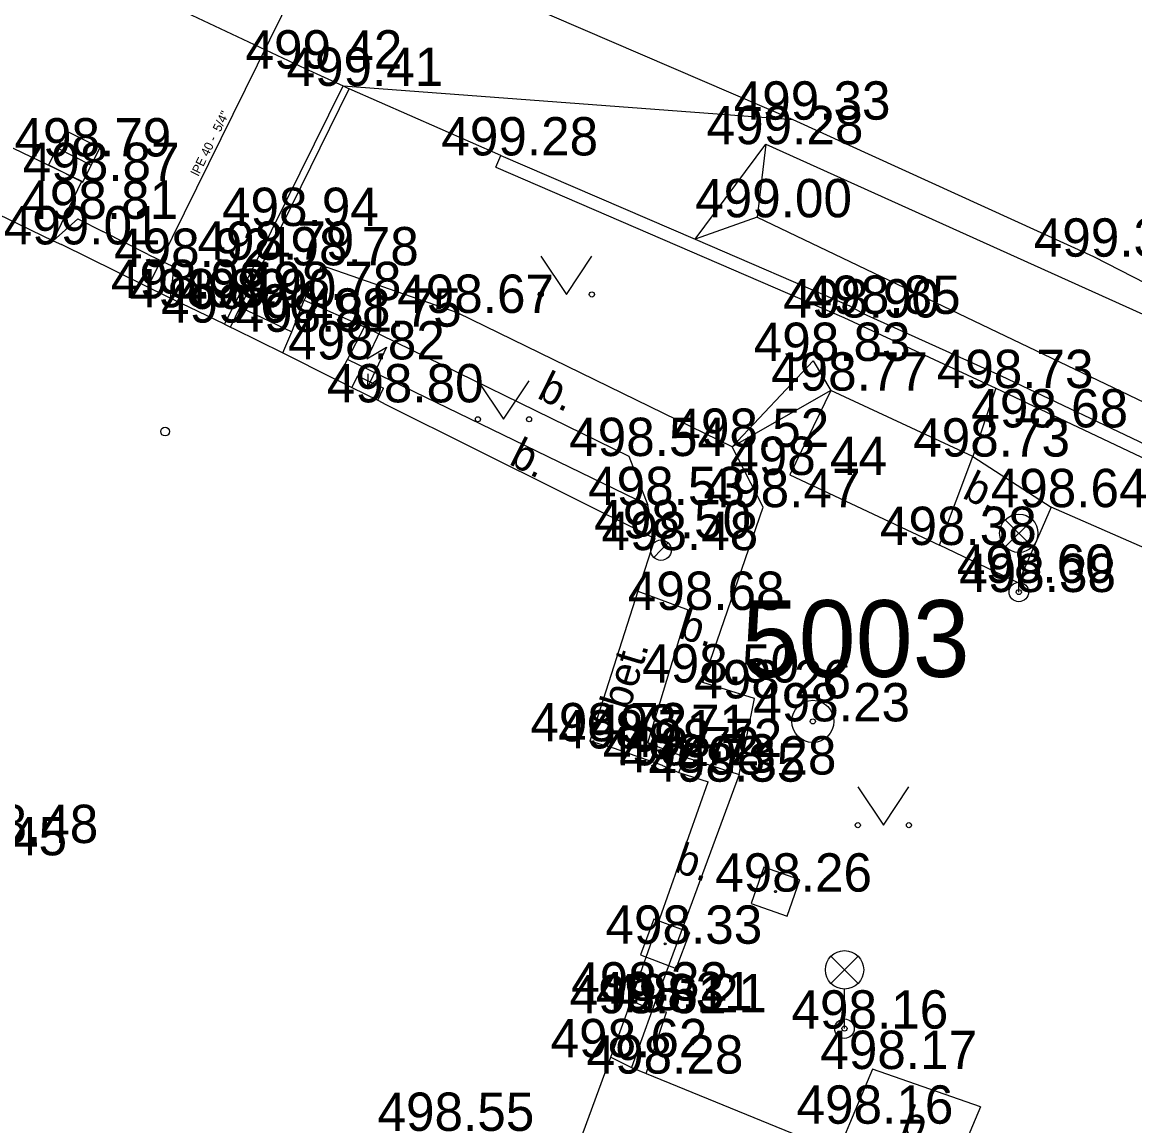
# Model space of a CAD drawing. Extents: x -668867 to -667827, y -1131943 to -1131019.
# Drawn here: x -668230.41 to -668208.64, y -1131620.92 to -1131599.33 of the extents above; entities that cross this region are included whole.
import ezdxf

# ---------------------------------------------------------------- set-up
doc = ezdxf.new("R2010")
doc.units = 0
for name, color, linetype in [('G_Bod_tecka', 7, 'Continuous'), ('G_Bod_vyska', 7, 'Continuous'), ('G_Bodove_pole', 7, 'Continuous'), ('G_Breh_Teren', 7, 'Continuous'), ('G_Budovy-znacky', 7, 'Continuous'), ('G_Budovy_Objekty', 7, 'Continuous'), ('G_Budovy_vstupy', 7, 'Continuous'), ('G_Cesty_Schody', 7, 'Continuous'), ('G_Objekty_technicke', 7, 'Continuous'), ('G_Plochy_zpevnene', 7, 'Continuous'), ('G_Ploty', 7, 'Continuous'), ('G_Ploty_vstupy', 7, 'Continuous'), ('G_Popisy_povrchu', 7, 'Continuous'), ('G_Site-kanalizace', 7, 'Continuous'), ('G_Site-Rozvadece', 7, 'Continuous'), ('G_Site-Sachty_N', 7, 'Continuous'), ('G_Z_VODA_podz_kotovane', 7, 'Continuous'), ('G_Zelen-Znacky', 7, 'Continuous'), ('Vrstva 26', 7, 'Continuous'), ('Vrstva 4', 7, 'Continuous')]:
    doc.layers.add(name, color=color, linetype=linetype)

msp = doc.modelspace()

# ---------------------------------------------------------------- linework, layer by layer
at = {"layer": 'G_Bod_tecka'}
for p, q in [((-668224.87, -1131600.24), (-668224.87, -1131600.24)), ((-668224.13, -1131600.58), (-668224.13, -1131600.58)), ((-668215.33, -1131601.24), (-668215.33, -1131601.24)), ((-668215.86, -1131601.72), (-668215.86, -1131601.72)), ((-668229.39, -1131601.96), (-668229.39, -1131601.96)), ((-668221.04, -1131601.94), (-668221.04, -1131601.94)), ((-668229.24, -1131602.44), (-668229.24, -1131602.44)), ((-668229.32, -1131603.18), (-668229.32, -1131603.18)), ((-668225.33, -1131603.32), (-668225.33, -1131603.32)), ((-668216.03, -1131603.15), (-668216.03, -1131603.15)), ((-668229.64, -1131603.68), (-668229.64, -1131603.68)), ((-668225.81, -1131603.98), (-668225.81, -1131603.98)), ((-668209.45, -1131603.92), (-668209.45, -1131603.92)), ((-668227.45, -1131604.12), (-668227.45, -1131604.12)), ((-668224.55, -1131604.09), (-668224.55, -1131604.09)), ((-668227.51, -1131604.73), (-668227.51, -1131604.73)), ((-668224.89, -1131604.77), (-668224.89, -1131604.77)), ((-668227.14, -1131604.91), (-668227.14, -1131604.91)), ((-668226.14, -1131604.91), (-668226.14, -1131604.91)), ((-668221.89, -1131605.02), (-668221.89, -1131605.02)), ((-668213.95, -1131605.04), (-668213.95, -1131605.04)), ((-668226.48, -1131605.21), (-668226.48, -1131605.21)), ((-668223.71, -1131605.29), (-668223.71, -1131605.29)), ((-668214.33, -1131605.11), (-668214.33, -1131605.11)), ((-668225.13, -1131605.39), (-668225.13, -1131605.39)), ((-668224.04, -1131605.93), (-668224.04, -1131605.93)), ((-668214.93, -1131605.96), (-668214.93, -1131605.96)), ((-668214.59, -1131606.54), (-668214.59, -1131606.54)), ((-668211.35, -1131606.49), (-668211.35, -1131606.49)), ((-668223.26, -1131606.77), (-668223.26, -1131606.77)), ((-668210.66, -1131607.26), (-668210.66, -1131607.26)), ((-668216.52, -1131607.64), (-668216.52, -1131607.64)), ((-668218.54, -1131607.82), (-668218.54, -1131607.82)), ((-668211.81, -1131607.83), (-668211.81, -1131607.83)), ((-668215.39, -1131608.19), (-668215.39, -1131608.19)), ((-668218.17, -1131608.78), (-668218.17, -1131608.78)), ((-668215.91, -1131608.82), (-668215.91, -1131608.82)), ((-668210.28, -1131608.82), (-668210.28, -1131608.82)), ((-668218.03, -1131609.43), (-668218.03, -1131609.43)), ((-668212.46, -1131609.56), (-668212.46, -1131609.56)), ((-668217.91, -1131609.66), (-668217.91, -1131609.66)), ((-668210.92, -1131610.3), (-668210.92, -1131610.3)), ((-668210.91, -1131610.48), (-668210.91, -1131610.48)), ((-668217.38, -1131610.83), (-668217.38, -1131610.83)), ((-668217.09, -1131612.25), (-668217.09, -1131612.25)), ((-668216.08, -1131612.56), (-668216.08, -1131612.56)), ((-668214.94, -1131613.01), (-668214.94, -1131613.01)), ((-668219.3, -1131613.4), (-668219.3, -1131613.4)), ((-668218.82, -1131613.54), (-668218.82, -1131613.54)), ((-668218.17, -1131613.43), (-668218.17, -1131613.43)), ((-668217.44, -1131613.71), (-668217.44, -1131613.71)), ((-668217.88, -1131613.87), (-668217.88, -1131613.87)), ((-668217.56, -1131614.01), (-668217.56, -1131614.01)), ((-668216.99, -1131614.19), (-668216.99, -1131614.19)), ((-668216.38, -1131614.05), (-668216.38, -1131614.05)), ((-668215.67, -1131616.34), (-668215.67, -1131616.34)), ((-668217.83, -1131617.36), (-668217.83, -1131617.36)), ((-668218.5, -1131618.47), (-668218.5, -1131618.47)), ((-668218.58, -1131618.72), (-668218.58, -1131618.72)), ((-668218.08, -1131618.66), (-668218.08, -1131618.66)), ((-668217.8, -1131618.7), (-668217.8, -1131618.7)), ((-668214.32, -1131619.02), (-668214.32, -1131619.02)), ((-668218.89, -1131619.58), (-668218.89, -1131619.58)), ((-668213.77, -1131619.81), (-668213.77, -1131619.81)), ((-668218.2, -1131619.9), (-668218.2, -1131619.9)), ((-668214.22, -1131620.88), (-668214.22, -1131620.88))]:
    msp.add_line(p, q, dxfattribs=at)
at = {"layer": 'G_Bodove_pole'}
for radius in [0.412, 0.05]:
    msp.add_circle((-668214.94, -1131613.01), radius, dxfattribs=at)
at = {"layer": 'G_Breh_Teren'}
for p, q in [((-668215.86, -1131601.72), (-668216.03, -1131603.15)), ((-668215.86, -1131601.72), (-668198.14, -1131609.71)), ((-668216.03, -1131603.15), (-668217.24, -1131603.58)), ((-668216.03, -1131603.15), (-668200.46, -1131610.6)), ((-668214.59, -1131606.54), (-668216.52, -1131607.64))]:
    msp.add_line(p, q, dxfattribs=at)
msp.add_lwpolyline([(-668216.52, -1131607.64), (-668214.93, -1131605.96), (-668214.59, -1131606.54)], dxfattribs=at)
at = {"layer": 'G_Budovy-znacky'}
msp.add_circle((-668227.61, -1131607.34), 0.0875, dxfattribs=at)
at = {"layer": 'G_Budovy_Objekty'}
for p, q in [((-668233.87, -1131601.65), (-668229.8, -1131603.61)), ((-668229.8, -1131603.61), (-668229.32, -1131603.18)), ((-668229.32, -1131603.18), (-668228.83, -1131603.43)), ((-668229.8, -1131603.61), (-668229.64, -1131603.68)), ((-668227.94, -1131603.88), (-668227.44, -1131604.12)), ((-668227.44, -1131604.12), (-668227.51, -1131604.73)), ((-668224.89, -1131604.77), (-668223.71, -1131605.29)), ((-668226.14, -1131604.91), (-668225.13, -1131605.39)), ((-668226.26, -1131605.33), (-668225.31, -1131605.8)), ((-668225.31, -1131605.8), (-668224.31, -1131606.3)), ((-668214.59, -1131606.54), (-668215.39, -1131608.19)), ((-668211.81, -1131607.83), (-668214.59, -1131606.54)), ((-668223.29, -1131606.81), (-668218.03, -1131609.43)), ((-668212.46, -1131609.56), (-668211.81, -1131607.83)), ((-668215.39, -1131608.19), (-668212.46, -1131609.56))]:
    msp.add_line(p, q, dxfattribs=at)
for points in [[(-668226.45, -1131605.24), (-668227.14, -1131604.91), (-668227.51, -1131604.73)], [(-668225.31, -1131605.8), (-668225.13, -1131605.39), (-668224.89, -1131604.77)], [(-668226.45, -1131605.24), (-668226.33, -1131605.3), (-668226.26, -1131605.33)], [(-668224.25, -1131606.33), (-668224.04, -1131605.93), (-668223.71, -1131605.29)], [(-668224.31, -1131606.3), (-668224.25, -1131606.33), (-668223.96, -1131606.48), (-668223.45, -1131606.73), (-668223.29, -1131606.81)], [(-668218.03, -1131609.43), (-668218.36, -1131610.46), (-668219.3, -1131613.4)], [(-668218.82, -1131613.54), (-668219.3, -1131613.4)], [(-668217.88, -1131613.87), (-668217.56, -1131614.01), (-668216.99, -1131614.19)], [(-668218.58, -1131618.72), (-668218.5, -1131618.47), (-668216.99, -1131614.19)], [(-668219.75, -1131621.92), (-668219.65, -1131621.64), (-668219.55, -1131621.37), (-668218.89, -1131619.58)]]:
    msp.add_lwpolyline(points, dxfattribs=at)
at = {"layer": 'G_Budovy_vstupy'}
for p, q in [((-668227.51, -1131604.73), (-668229.64, -1131603.68)), ((-668217.88, -1131613.87), (-668218.82, -1131613.54)), ((-668218.89, -1131619.58), (-668218.58, -1131618.72))]:
    msp.add_line(p, q, dxfattribs=at)
msp.add_lwpolyline([(-668227.94, -1131603.88), (-668228.83, -1131603.43)], dxfattribs=at)
at = {"layer": 'G_Cesty_Schody'}
for p, q in [((-668224.13, -1131600.58), (-668215.33, -1131601.24)), ((-668229.8, -1131603.61), (-668229.24, -1131602.44)), ((-668218.36, -1131610.46), (-668217.38, -1131610.83)), ((-668218.17, -1131613.43), (-668217.38, -1131610.83)), ((-668218.17, -1131613.43), (-668217.44, -1131613.71)), ((-668217.44, -1131613.71), (-668216.38, -1131614.05)), ((-668218.08, -1131618.66), (-668218.5, -1131618.47)), ((-668218.08, -1131618.66), (-668218.49, -1131619.78)), ((-668218.2, -1131619.9), (-668217.8, -1131618.7)), ((-668217.8, -1131618.7), (-668218.08, -1131618.66))]:
    msp.add_line(p, q, dxfattribs=at)
for points in [[(-668239.06, -1131597.58), (-668233.25, -1131600.52), (-668229.24, -1131602.44)], [(-668223.71, -1131605.29), (-668218.54, -1131607.82), (-668218.17, -1131608.78)]]:
    msp.add_lwpolyline(points, dxfattribs=at)
at = {"layer": 'G_Objekty_technicke'}
for p, q in [((-668211.175, -1131609.065), (-668210.645, -1131609.595)), ((-668211.175, -1131609.595), (-668210.645, -1131609.065)), ((-668210.91, -1131610.48), (-668210.91, -1131609.705)), ((-668214.585, -1131617.605), (-668214.055, -1131618.135)), ((-668214.585, -1131618.135), (-668214.055, -1131617.605)), ((-668214.32, -1131619.02), (-668214.32, -1131618.245))]:
    msp.add_line(p, q, dxfattribs=at)
for centre, radius in [((-668210.91, -1131609.33), 0.375), ((-668210.91, -1131610.48), 0.19), ((-668210.91, -1131610.48), 0.05), ((-668214.32, -1131617.87), 0.375), ((-668214.32, -1131619.02), 0.19), ((-668214.32, -1131619.02), 0.05)]:
    msp.add_circle(centre, radius, dxfattribs=at)
at = {"layer": 'G_Plochy_zpevnene'}
for p, q in [((-668217.24, -1131603.58), (-668215.86, -1131601.72)), ((-668210.28, -1131608.82), (-668210.92, -1131610.3)), ((-668210.92, -1131610.3), (-668212.46, -1131609.56)), ((-668216.38, -1131614.05), (-668218.08, -1131618.66)), ((-668211.66, -1131620.55), (-668213.77, -1131619.81))]:
    msp.add_line(p, q, dxfattribs=at)
for points in [[(-668262.86, -1131576.78), (-668258.35, -1131579.83), (-668251.62, -1131583.95), (-668244.63, -1131587.63), (-668233.35, -1131593.16), (-668227.14, -1131596.15), (-668215.33, -1131601.24), (-668209.45, -1131603.92), (-668198.14, -1131609.71), (-668197.24, -1131610.14)], [(-668237.39, -1131594.46), (-668231.7, -1131597.05), (-668227.42, -1131599.04), (-668224.87, -1131600.24), (-668224.13, -1131600.58)], [(-668216.38, -1131614.05), (-668216.08, -1131612.56), (-668217.09, -1131612.25), (-668215.91, -1131608.82), (-668216.52, -1131607.64), (-668221.89, -1131605.02), (-668224.55, -1131604.09), (-668224.89, -1131604.77)], [(-668218.03, -1131609.43), (-668218.17, -1131608.78), (-668224.04, -1131605.93)], [(-668217.56, -1131614.01), (-668217.44, -1131613.71)], [(-668213.77, -1131619.81), (-668214.22, -1131620.88), (-668214.45, -1131621.43)], [(-668211.66, -1131620.55), (-668212.11, -1131621.62), (-668212.34, -1131622.17)]]:
    msp.add_lwpolyline(points, dxfattribs=at)
at = {"layer": 'G_Ploty'}
for p, q in [((-668224.13, -1131600.58), (-668224.01, -1131600.64)), ((-668221.14, -1131602.17), (-668214.33, -1131605.11)), ((-668226.45, -1131605.24), (-668225.81, -1131603.98)), ((-668214.33, -1131605.11), (-668211.36, -1131606.49)), ((-668204.2, -1131609.61), (-668211.25, -1131606.26)), ((-668211.36, -1131606.49), (-668211.81, -1131607.83)), ((-668211.36, -1131606.49), (-668204.31, -1131609.84)), ((-668211.81, -1131607.83), (-668210.28, -1131608.82))]:
    msp.add_line(p, q, dxfattribs=at)
for points in [[(-668226.33, -1131605.3), (-668226.14, -1131604.91), (-668225.33, -1131603.32), (-668224.01, -1131600.64)], [(-668225.81, -1131603.98), (-668224.13, -1131600.58)], [(-668221.14, -1131602.17), (-668221.04, -1131601.94), (-668217.24, -1131603.58), (-668214.22, -1131604.88)], [(-668211.25, -1131606.26), (-668213.95, -1131605.04), (-668214.22, -1131604.88)], [(-668194.97, -1131615.65), (-668204.36, -1131611.41), (-668210.28, -1131608.82)], [(-668218.89, -1131619.58), (-668218.49, -1131619.78), (-668218.2, -1131619.9), (-668214.45, -1131621.43)]]:
    msp.add_lwpolyline(points, dxfattribs=at)
at = {"layer": 'G_Ploty_vstupy'}
msp.add_line((-668221.04, -1131601.94), (-668224.01, -1131600.64), dxfattribs=at)
at = {"layer": 'G_Site-kanalizace'}
msp.add_line((-668229.725, -1131601.792), (-668229.055, -1131602.128), dxfattribs=at)
msp.add_lwpolyline([(-668229.893, -1131602.126), (-668229.223, -1131602.463), (-668228.886, -1131601.793), (-668229.556, -1131601.456)], close=True, dxfattribs=at)
msp.add_lwpolyline([(-668217.769, -1131609.519), (-668217.91, -1131609.66), (-668218.052, -1131609.802)], dxfattribs=at)
msp.add_circle((-668217.91, -1131609.661), 0.2, dxfattribs=at)
at = {"layer": 'G_Site-Rozvadece'}
for p, q in [((-668223.397, -1131605.355), (-668223.664, -1131605.921)), ((-668223.664, -1131605.921), (-668223.278, -1131605.688)), ((-668223.278, -1131605.688), (-668223.65, -1131606.48)), ((-668223.85, -1131606.25), (-668223.96, -1131606.48)), ((-668223.85, -1131606.25), (-668223.34, -1131606.49)), ((-668223.645, -1131606.212), (-668223.65, -1131606.48)), ((-668223.65, -1131606.48), (-668223.446, -1131606.305)), ((-668223.45, -1131606.73), (-668223.34, -1131606.49))]:
    msp.add_line(p, q, dxfattribs=at)
at = {"layer": 'G_Site-Sachty_N'}
for points in [[(-668216.148, -1131616.57), (-668215.44, -1131616.818), (-668215.192, -1131616.11), (-668215.9, -1131615.862)], [(-668218.313, -1131617.579), (-668217.611, -1131617.843), (-668217.347, -1131617.141), (-668218.049, -1131616.877)]]:
    msp.add_lwpolyline(points, close=True, dxfattribs=at)
for centre in [(-668215.67, -1131616.34), (-668217.83, -1131617.36)]:
    msp.add_circle(centre, 0.02, dxfattribs=at)
at = {"layer": 'G_Z_VODA_podz_kotovane'}
msp.add_lwpolyline([(-668224.79, -1131598.1), (-668224.86, -1131598.24), (-668227.95, -1131604.51)], dxfattribs=at)
at = {"layer": 'G_Zelen-Znacky'}
for p, q in [((-668220.261, -1131603.91), (-668219.761, -1131604.66)), ((-668219.761, -1131604.66), (-668219.261, -1131603.91)), ((-668221.49, -1131606.35), (-668220.99, -1131607.1)), ((-668220.99, -1131607.1), (-668220.49, -1131606.35)), ((-668214.06, -1131614.29), (-668213.56, -1131615.04)), ((-668213.56, -1131615.04), (-668213.06, -1131614.29))]:
    msp.add_line(p, q, dxfattribs=at)
for centre in [(-668220.262, -1131604.659), (-668219.262, -1131604.659), (-668221.491, -1131607.1), (-668220.491, -1131607.1), (-668214.06, -1131615.04), (-668213.06, -1131615.04)]:
    msp.add_circle(centre, 0.05, dxfattribs=at)
at = {"layer": 'Vrstva 26'}
msp.add_lwpolyline([(-668224.791, -1131598.101), (-668224.858, -1131598.235), (-668227.95, -1131604.51)], dxfattribs=at)

# ---------------------------------------------------------------- texts
at = {"layer": 'G_Bod_vyska'}
for s, p in [('499.42', (-668226.038, -1131600.24)), ('499.41', (-668225.236, -1131600.58)), ('499.33', (-668216.488, -1131601.24)), ('499.28', (-668217.018, -1131601.72)), ('498.79', (-668230.558, -1131601.96)), ('499.28', (-668222.208, -1131601.94)), ('498.87', (-668230.396, -1131602.44)), ('498.81', (-668230.424, -1131603.18)), ('499.00', (-668217.241, -1131603.15)), ('498.94', (-668226.498, -1131603.32)), ('499.01', (-668230.768, -1131603.68)), ('498.79', (-668226.978, -1131603.98)), ('498.78', (-668225.716, -1131604.09)), ('499.37', (-668210.618, -1131603.92)), ('498.92', (-668228.608, -1131604.12)), ('498.99', (-668228.67, -1131604.73)), ('498.89', (-668228.308, -1131604.91)), ('498.90', (-668227.33, -1131604.91)), ('498.78', (-668226.056, -1131604.77)), ('498.67', (-668223.07, -1131605.02)), ('498.90', (-668215.52, -1131605.11)), ('498.85', (-668215.116, -1131605.04)), ('499.00', (-668227.691, -1131605.21)), ('498.81', (-668226.234, -1131605.39)), ('498.75', (-668224.876, -1131605.29)), ('498.82', (-668225.206, -1131605.93)), ('498.83', (-668216.096, -1131605.96)), ('498.77', (-668215.756, -1131606.54)), ('498.73', (-668212.516, -1131606.49)), ('498.80', (-668224.448, -1131606.77)), ('498.68', (-668211.84, -1131607.26)), ('498.52', (-668217.686, -1131607.64)), ('498.54', (-668219.706, -1131607.82)), ('498.73', (-668212.976, -1131607.83)), ('498.44', (-668216.556, -1131608.19)), ('498.53', (-668219.336, -1131608.78)), ('498.47', (-668217.076, -1131608.82)), ('498.64', (-668211.46, -1131608.82)), ('498.50', (-668219.215, -1131609.43)), ('498.48', (-668219.076, -1131609.66)), ('498.38', (-668213.626, -1131609.56)), ('498.60', (-668212.121, -1131610.3)), ('498.38', (-668212.076, -1131610.48)), ('498.68', (-668218.56, -1131610.83)), ('498.50', (-668218.278, -1131612.25)), ('498.26', (-668217.26, -1131612.56)), ('498.23', (-668216.106, -1131613.01)), ('498.72', (-668220.466, -1131613.4)), ('498.71', (-668219.274, -1131613.43)), ('498.71', (-668219.924, -1131613.54)), ('498.72', (-668219.046, -1131613.87)), ('498.72', (-668218.606, -1131613.71)), ('498.73', (-668218.726, -1131614.01)), ('498.28', (-668217.546, -1131614.05)), ('498.35', (-668218.156, -1131614.19)), ('498.48', (-668231.986, -1131615.39)), ('498.45', (-668232.596, -1131615.63)), ('498.26', (-668216.85, -1131616.34)), ('498.33', (-668218.996, -1131617.36)), ('498.32', (-668219.666, -1131618.47)), ('498.31', (-668219.184, -1131618.66)), ('498.61', (-668219.698, -1131618.72)), ('498.21', (-668218.904, -1131618.7)), ('498.16', (-668215.358, -1131619.02)), ('498.62', (-668220.07, -1131619.58)), ('498.28', (-668219.366, -1131619.9)), ('498.17', (-668214.794, -1131619.81)), ('498.55', (-668223.456, -1131621.02)), ('498.16', (-668215.258, -1131620.88))]:
    msp.add_text(s, height=0.75, dxfattribs=at).set_placement(p)
at = {"layer": 'G_Bodove_pole'}
msp.add_text('5003', height=1.5, dxfattribs=at).set_placement((-668216.333, -1131612.14))
at = {"layer": 'G_Popisy_povrchu'}
for s, rotation, p in [('b.', 333.9246, (-668220.357, -1131606.676)), ('b.', 333.5225, (-668220.905, -1131607.973)), ('b.', 334.3348, (-668212.038, -1131608.629)), ('b.', 342.9391, (-668217.592, -1131611.37)), ('bet.', 73.0988, (-668218.532, -1131612.814)), ('b.', 341.0437, (-668217.678, -1131615.937)), ('b.', 340.7701, (-668213.247, -1131621.065))]:
    msp.add_text(s, height=0.6, rotation=rotation, dxfattribs=at).set_placement(p)
at = {"layer": 'Vrstva 4'}
msp.add_text('lPE 40 -  5/4"', height=0.17551, rotation=63.7045, dxfattribs=at).set_placement((-668226.959, -1131602.358))

doc.saveas('drawing.dxf')
